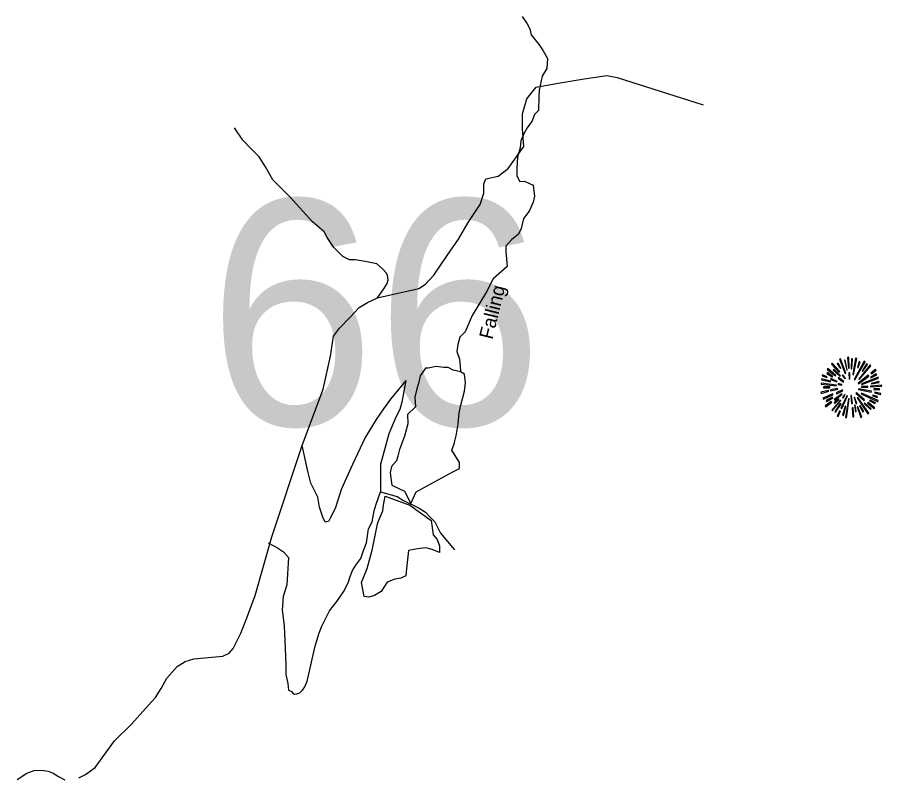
# Model space of a CAD drawing. Extents: x 884530 to 1028605, y 526725 to 653634.
# Drawn here: x 959943 to 964031, y 541137 to 544735 of the extents above; entities that cross this region are included whole.
import ezdxf

# ---------------------------------------------------------------- set-up
doc = ezdxf.new("R2010")
doc.units = 0
for name, color, linetype in [('Exist Geographical Mountain Summit CELL', 7, 'Continuous'), ('Exist Hydrographic Creek Single Shore', 7, 'Continuous'), ('Exist Hydrographic Creek Single Shore Label', 7, 'Continuous'), ('Exist Hydrographic Pond Over 1500 Sq Ft', 7, 'Continuous'), ('Exist Road Non-System Type 51', 7, 'Continuous'), ('Exist Road Secondary Structure Standard Bridge Number Label', 7, 'Continuous')]:
    doc.layers.add(name, color=color, linetype=linetype)

msp = doc.modelspace()

# ---------------------------------------------------------------- linework, layer by layer
at = {"layer": 'Exist Geographical Mountain Summit CELL'}
for points in [[(963831.7, 543116.6), (963857.9, 543049.7), (963860.8, 543050.7), (963836.8, 543119.1)], [(963870.2, 543126), (963874.3, 543074), (963877.5, 543074.4), (963876.1, 543127.1)], [(963886.3, 543071.9), (963890.2, 543071.9), (963893.8, 543119.1), (963888.4, 543119.1)], [(963898.2, 543043.5), (963913.1, 543120.5), (963907.7, 543122.3), (963895, 543044.2)], [(963793.2, 543093.3), (963829.2, 543055.8), (963832.5, 543058.4), (963797.2, 543098)], [(963820.8, 543094.7), (963836.4, 543072.9), (963838.2, 543074.4), (963824.8, 543098.7)], [(963865.5, 543064.6), (963868, 543065.3), (963859, 543113.2), (963854.6, 543112.2)], [(963901.5, 543021.7), (963904.4, 543019.9), (963953.1, 543104.5), (963947.6, 543108.2)], [(963916, 543078.7), (963919.3, 543077.6), (963928.8, 543104.5), (963924, 543106.3)], [(963922.6, 543023.1), (963924.8, 543021), (963980.3, 543085.2), (963976.3, 543090)], [(963960, 543094.7), (963938.9, 543061.3), (963941.9, 543060.2), (963964.3, 543091.5)], [(963750, 543038.7), (963772.4, 543030.1), (963773.6, 543033), (963751.4, 543043.9)], [(963771.8, 543049.7), (963797.6, 543033.3), (963799.8, 543035.9), (963774.7, 543053.6)], [(963772.8, 543068.5), (963812.5, 543038), (963814.7, 543040.2), (963776.5, 543072.9)], [(963801.2, 543065.6), (963833.9, 543036.6), (963836.1, 543038.7), (963804.1, 543070.7)], [(963844.5, 543040.2), (963858.3, 543023.8), (963860.4, 543026), (963847.7, 543043.1)], [(963875.7, 543052.6), (963877.1, 543023.5), (963879.7, 543023.8), (963879.7, 543052.9)], [(963919.3, 543003.1), (963921.1, 543000.6), (963969.8, 543036.6), (963966.6, 543040.9)], [(963980.3, 543028.3), (964007.9, 543043.1), (964005.1, 543048.2), (963978.9, 543030.8)], [(963980.3, 543051.1), (963982.2, 543048.6), (964005.1, 543064.9), (964001.4, 543068.5)], [(963744.5, 542998.4), (963816.5, 542991.5), (963816.8, 542994.4), (963744.5, 543003.5)], [(963747.1, 543019.5), (963788.5, 543010), (963789.6, 543013.3), (963748.2, 543024.2)], [(963788.5, 543021.7), (963819, 543009.7), (963820.1, 543011.8), (963790.7, 543025.7)], [(963824.8, 543027.1), (963849.9, 543008.2), (963852, 543011.1), (963827.4, 543030.4)], [(963825.2, 542997.3), (963842.3, 542995.1), (963842.7, 542997.3), (963825.9, 543001.7)], [(963936.3, 543000.3), (963937.5, 542998), (964015.6, 543026.7), (964013.8, 543031.5)], [(963978.5, 542986.4), (964030.9, 542989.7), (964031.2, 542994.4), (963978.9, 542989.7)], [(963982.2, 543000.3), (964018.9, 543006.8), (964017.4, 543012.2), (963980.7, 543002.5)], [(963743.1, 542960.6), (963744.5, 542955.5), (963780.5, 542966.1), (963778.3, 542969.3)], [(963752.8, 542933), (963755.4, 542928.3), (963800.8, 542948.3), (963799.4, 542953)], [(963756.5, 542981), (963786.3, 542982.4), (963786.3, 542986), (963755.4, 542986)], [(963788.9, 542971.9), (963789.9, 542967.2), (963823, 542975.5), (963822.3, 542979.2)], [(963806.6, 542926.5), (963809.5, 542922.8), (963844.1, 542951.2), (963842.3, 542953.7)], [(963816.5, 542957.7), (963818.7, 542953), (963847.4, 542968.2), (963846.3, 542971.5)], [(963909.5, 542956.6), (963948, 542921.4), (963950.5, 542925.7), (963911.3, 542958.8)], [(963920.7, 542973.7), (963981.5, 542961.8), (963982.5, 542966.1), (963921.8, 542977.3)], [(963934.5, 542954.1), (964012.7, 542915.9), (964014.5, 542921.4), (963936, 542957)], [(963935.3, 542987.6), (963935.3, 542984.6), (963965.4, 542984.6), (963966.2, 542989.7)], [(963993.4, 542974.5), (964020, 542972.2), (964020, 542976.6), (963993.8, 542977.7)], [(963997.5, 542957.3), (964025.8, 542950.1), (964026.5, 542955.5), (963998.5, 542961.8)], [(963764.1, 542896.3), (963767, 542892.3), (963795.4, 542913.4), (963792.8, 542916.6)], [(963770.3, 542917), (963799.4, 542933.7), (963797.2, 542937.4), (963768.1, 542922.1)], [(963795, 542876.7), (963797.9, 542874.1), (963838.6, 542921.8), (963835.7, 542923.9)], [(963810.3, 542908), (963829.6, 542926.1), (963826.2, 542928.3), (963805.9, 542911.2)], [(963838.2, 542886.5), (963842.7, 542884.7), (963869.2, 542943.1), (963866.6, 542943.9)], [(963845.2, 542935.9), (963848.4, 542933), (963858.6, 542949.4), (963856.8, 542950.8)], [(963859.7, 542841.1), (963864.4, 542840), (963877.1, 542929.3), (963873.9, 542930.1)], [(963885.1, 542945), (963889.1, 542908), (963893.5, 542908.3), (963888.4, 542945.7)], [(963901.2, 542936.3), (963909.9, 542906.5), (963913.9, 542908.3), (963903.3, 542937.4)], [(963915.7, 542934.1), (963966.2, 542859.2), (963969.8, 542862.1), (963918.2, 542935.2)], [(963948, 542908.3), (963978.1, 542879.2), (963981.5, 542881.8), (963950.2, 542910.8)], [(963964.7, 542909), (963995.2, 542883.2), (963998.5, 542886.8), (963966.6, 542911.6)], [(963973.8, 542920), (963998.9, 542906.9), (964001.4, 542910.5), (963976, 542923.9)], [(963988, 542943.9), (964009.1, 542935.9), (964010.9, 542940.3), (963989.4, 542947.2)], [(963835, 542908), (963809.9, 542868.7), (963813.1, 542866.2), (963839, 542905.7)], [(963820.1, 542849.4), (963824.8, 542846.5), (963835.7, 542871.2), (963832.5, 542873.4)], [(963849.9, 542851.3), (963861.9, 542894.1), (963858.3, 542894.5), (963845.5, 542852.3)], [(963891.3, 542886.5), (963895, 542844), (963899, 542845), (963895.6, 542886.5)], [(963910.9, 542869.8), (963905.5, 542899.6), (963902.2, 542899.6), (963906.6, 542868.7)], [(963915.7, 542891.2), (963933.1, 542841.4), (963937.5, 542843.2), (963918.6, 542892)], [(963926.2, 542897), (963942.2, 542867.6), (963946.2, 542869.8), (963929.9, 542898.5)]]:
    msp.add_lwpolyline(points, close=True, dxfattribs=at)
at = {"layer": 'Exist Hydrographic Creek Single Shore'}
for points in [[(962331.2, 544738.1), (962354.1, 544703.4), (962367.5, 544680.9), (962372.7, 544652.7), (962411.2, 544605.4), (962430.5, 544576.8), (962451.4, 544540.1), (962447.9, 544492), (962424.8, 544456.6), (962410.7, 544390.9), (962409.8, 544360.8), (962407.7, 544294.7), (962389.1, 544275.2), (962378.1, 544245.4), (962355.1, 544212), (962340.2, 544186.4), (962325.1, 544150.7), (962322, 544116.7), (962308.6, 544073), (962305, 544019), (962305.9, 543984.8), (962319.2, 543958.4), (962341.3, 543959.8), (962382.7, 543940.5), (962385.9, 543912.3)], [(962385.9, 543912.3), (962389.2, 543888.1), (962382.3, 543860.3), (962365.1, 543820.7), (962354.5, 543804.9), (962337.8, 543783.4), (962326.6, 543735.5), (962313.3, 543708.3), (962280.1, 543681.9), (962253.1, 543652.5), (962253, 543626.5), (962260.1, 543555.7), (962193.5, 543497.6), (962162.4, 543435.3), (962095, 543323.3), (962060.6, 543246.1), (962035.8, 543220.8), (962026.7, 543186.9), (962021.7, 543152.9), (962034.4, 543117.1), (962037.9, 543085.6), (962039.3, 543057.3)]]:
    msp.add_lwpolyline(points, dxfattribs=at)
at = {"layer": 'Exist Hydrographic Pond Over 1500 Sq Ft'}
msp.add_lwpolyline([(961980.7, 543078.2), (961960, 543078.6), (961924.6, 543082.8), (961886.4, 543074.3), (961874.3, 543075.3), (961848.2, 543038.9), (961842.5, 543007.8), (961832.6, 542976.6), (961824.1, 542937), (961826.6, 542892.2), (961789.4, 542855.2), (961789.5, 542811.7), (961773.9, 542753.7), (961750.2, 542689.9), (961743.2, 542658.1), (961736.6, 542636.2), (961712.3, 542609.3), (961707.4, 542581.4), (961711.6, 542542.7), (961714.4, 542521.5), (961773.9, 542493.2), (961805, 542435.1), (961829.1, 542488.9), (962003.5, 542584.2), (962034.3, 542599.3), (962034.3, 542629.1), (961998.9, 542687.1), (962009.7, 542716.4), (962018.8, 542754.2), (962028.6, 542812.1), (962032.2, 542864.1), (962041.4, 542899.9), (962057.5, 542965.7), (962062.7, 543005.6), (962057.9, 543045.9), (962039.3, 543057.3), (962003.9, 543065.8), (961980.7, 543078.2)], dxfattribs=at)
msp.add_lwpolyline([(961800.1, 542427.3), (961900.6, 542353.7), (961910.5, 542285.8), (961928.9, 542264.5), (961940.2, 542233.4), (961940.2, 542202.2), (961904.8, 542216.4), (961875.1, 542224.9), (961835.5, 542220.6), (961793, 542212.1), (961784.5, 542127.2), (961780.3, 542091.8), (961757.6, 542080.5), (961729.3, 542076.2), (961692.5, 542062.1), (961664.2, 542018.2), (961633.1, 541999.8), (961606.2, 541991.3), (961583.5, 541994.1), (961571.5, 542061.2), (961597.7, 542127.2), (961621.7, 542213.5), (961648.6, 542345.2), (961672.7, 542400.4), (961675.5, 542425.9), (961682.6, 542469.8)], close=True, dxfattribs=at)
at = {"layer": 'Exist Road Non-System Type 51'}
for points in [[(962159.7, 543970.4), (962218.2, 543982.7), (962264.3, 544019.6), (962338.1, 544124.1), (962332, 544207.2), (962332, 544277.9), (962353.5, 544348.6), (962396.6, 544404), (962491.9, 544422.4), (962624.1, 544443.9), (962731.7, 544459.3), (962780.8, 544450.1), (963186.7, 544321)], [(961646.5, 543407.7), (961676.9, 543450.9), (961692.5, 543475), (961696.8, 543493.4), (961693.9, 543513.2), (961689.7, 543524.5), (961669.9, 543544.4), (961643, 543568.4), (961587.8, 543579.7), (961541.1, 543586.8), (961514.2, 543586.8), (961483, 543602.4), (961463.2, 543622.2), (961440.6, 543646.3), (961409.4, 543693), (961393.9, 543719.9), (961338.7, 543766.6), (961233.2, 543883.4), (961152.5, 543965.5), (961117.2, 544027.8), (961087.4, 544074.5), (961047.8, 544114.2), (961009.6, 544153.8), (960970.7, 544212.6)], [(961646.5, 543407.7), (961722.2, 543425.4), (961793, 543441), (961842.5, 543452.3), (961873.7, 543472.1), (961913.3, 543514.6), (961975.6, 543608.1), (962029.4, 543685.9), (962076.1, 543763.8), (962132, 543849.4), (962150.4, 543903.2), (962150.4, 543947.1), (962159.7, 543970.4)], [(960234.8, 541136.8), (960265.7, 541152.2), (960311.9, 541186.1), (960403, 541311), (960483.4, 541390.5), (960564.2, 541479.6), (960597.2, 541516.1), (960623.5, 541559.3), (960651.3, 541608.7), (960699.1, 541662.6), (960737.6, 541687.3), (960777.7, 541699.7), (960828.5, 541704.3), (960915, 541712), (960945.8, 541725.9), (960964.3, 541749), (960999.8, 541821.5), (961028, 541888.3), (961067.6, 541998.9), (961147.8, 542276.4), (961291.3, 542708.4), (961389.2, 542975.6), (961423.9, 543131.9), (961438.5, 543226.5), (961466.8, 543264.7), (961517.7, 543315.7), (961560.2, 543362.4), (961599.8, 543385.1), (961646.5, 543407.7)], [(961781.3, 543016.9), (961708.1, 542927.4), (961674.6, 542882.4), (961640.7, 542831.5), (961587.8, 542747.4), (961529.2, 542619.3), (961477.3, 542503.1), (961446, 542410.1), (961422.5, 542364.8), (961415.1, 542349.9), (961399, 542346.5), (961387.5, 542370), (961371.9, 542416.7), (961364.9, 542464.8), (961330.9, 542531.4), (961318.1, 542588), (961291.3, 542708.4)], [(961781.3, 543016.9), (961761.6, 542913.5), (961752.5, 542879.7), (961733.2, 542842.5), (961700.4, 542763.5), (961679.9, 542688.1), (961661.5, 542620.6), (961660.7, 542537), (961660.7, 542490.3)], [(961130.3, 542248.8), (961173.4, 542225.4), (961202.8, 542206.4), (961225.9, 542179.5), (961217.8, 542050.4), (961200.6, 541994.3), (961196.3, 541929.6), (961204.9, 541856.2), (961209.2, 541785), (961213.5, 541672.8), (961213.5, 541625.3), (961222.2, 541582.1), (961226.5, 541551.9), (961239.9, 541544.6), (961245.7, 541536.3), (961253.5, 541532.2), (961265.7, 541533.7), (961279.8, 541539.2), (961292.2, 541550.8), (961302.8, 541566.4), (961313.7, 541594.2), (961325.3, 541641.7), (961337.2, 541697.3), (961351.4, 541758.8), (961369.4, 541818.3), (961382.8, 541853.8), (961419.2, 541926.7), (961454.8, 541971.4), (961486.5, 542016.4), (961507.9, 542059.6), (961516.9, 542089.4), (961527.9, 542117), (961544.8, 542142.4), (961567.9, 542173.6), (961581.2, 542211.3), (961594.6, 542248.9), (961604.9, 542314.5), (961621, 542347.3), (961631.4, 542399.8), (961640.4, 542431.6), (961660.7, 542490.3)], [(961660.7, 542490.3), (961711.6, 542474.8), (961739.9, 542467.7), (961769.6, 542449.3), (961843.2, 542412.5), (961874.4, 542394.1), (961894.2, 542371.4), (961918.3, 542347.6), (961945.2, 542293.5), (962010.3, 542215.7)], [(959943.3, 541129.1), (959988, 541158.3), (960023.6, 541170.7), (960055.6, 541172.6), (960089.8, 541167.6), (960112.8, 541157.9), (960137.7, 541143), (960168.5, 541127.5)]]:
    msp.add_lwpolyline(points, dxfattribs=at)

# ---------------------------------------------------------------- texts
at = {"layer": 'Exist Hydrographic Creek Single Shore Label'}
msp.add_text('Falling', height=65.62, rotation=76.1498, dxfattribs=at).set_placement((962189.9, 543207.4))
msp.add_text('Falling', height=65.62, rotation=76.1498, dxfattribs=at).set_placement((962189.9, 543207.4))
at = {"layer": 'Exist Road Secondary Structure Standard Bridge Number Label'}
msp.add_text('66', height=1066.27, dxfattribs=at).set_placement((960844.3, 542805.2))

doc.saveas('drawing.dxf')
